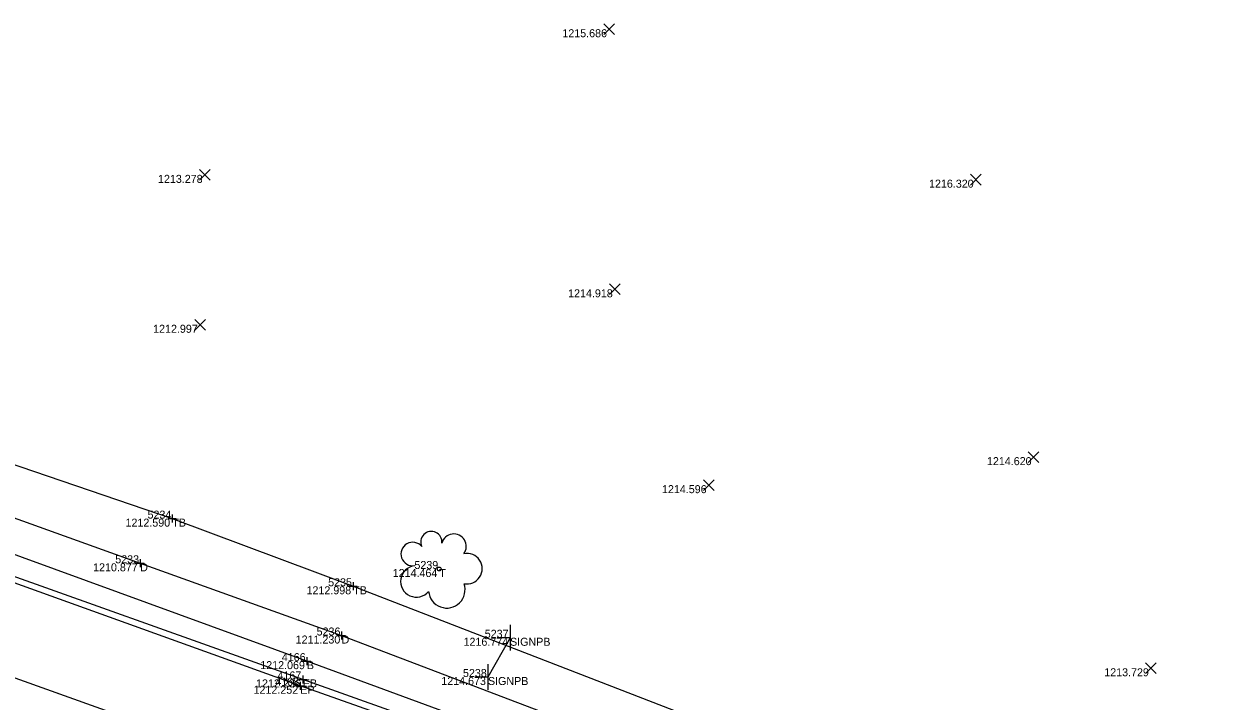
# Model space of a CAD drawing. Extents: x 2044996 to 2050343, y 455232 to 458054.
# Drawn here: x 2047903.2 to 2048052.2, y 456892.7 to 456977.3 of the extents above; entities that cross this region are included whole.
import ezdxf

# ---------------------------------------------------------------- set-up
doc = ezdxf.new("R2010")
doc.units = 0
for name, color, linetype in [('Default', 7, 'Continuous'), ('DR_X_Ditch', 7, 'Continuous'), ('DT_X_Contour_Minor', 7, 'Continuous'), ('DT_X_Contour_Text', 7, 'Continuous'), ('DT_X_Spot_Elev', 7, 'Continuous'), ('DT_X_Triangles', 7, 'Continuous'), ('DT_X_Void', 7, 'Continuous'), ('PV_X_COP', 7, 'Continuous'), ('PV_X_EOP', 7, 'Continuous'), ('PV_X_Shoulder_Aggregate', 7, 'Continuous'), ('SN_X_Public', 7, 'Continuous'), ('SV_X_Break_Lines', 7, 'Continuous'), ('SV_X_Top_of_Bank', 7, 'Continuous'), ('VG_X_Cells', 7, 'Continuous')]:
    doc.layers.add(name, color=color, linetype=linetype)

msp = doc.modelspace()

# ---------------------------------------------------------------- linework, layer by layer
at = {"layer": 'Default'}
msp.add_lwpolyline([(2047963.99, 456900.61), (2047961.23, 456895.71)], dxfattribs=at)
at = {"layer": 'DR_X_Ditch'}
msp.add_lwpolyline([(2047780.51, 456960.13), (2047826.93, 456942.06), (2047870.38, 456926.94), (2047917.77, 456909.91), (2047942.94, 456900.89), (2047986.92, 456884.17), (2048032.77, 456867.49), (2048075.71, 456852.37), (2048118.48, 456836.63), (2048162.27, 456821), (2048204.38, 456806.34), (2048252.02, 456790.17), (2048298.22, 456772.41), (2048313.77, 456769.57), (2048332, 456765.35)], dxfattribs=at)
at = {"layer": 'DT_X_Spot_Elev'}
for p, q in [((2047975.7, 456975.94), (2047977.04, 456977.28)), ((2047975.7, 456977.28), (2047977.04, 456975.94)), ((2047925.17, 456957.75), (2047926.5, 456959.09)), ((2047925.17, 456959.09), (2047926.5, 456957.75)), ((2048021.52, 456957.15), (2048022.86, 456958.49)), ((2048021.52, 456958.49), (2048022.86, 456957.15)), ((2047976.42, 456943.46), (2047977.76, 456944.8)), ((2047976.42, 456944.8), (2047977.76, 456943.46)), ((2047924.61, 456939.04), (2047925.94, 456940.37)), ((2047924.61, 456940.37), (2047925.94, 456939.04)), ((2048028.76, 456922.5), (2048030.09, 456923.84)), ((2048028.76, 456923.84), (2048030.09, 456922.5)), ((2047988.15, 456919.01), (2047989.49, 456920.34)), ((2047988.15, 456920.34), (2047989.49, 456919.01)), ((2048043.4, 456896.14), (2048044.74, 456897.47)), ((2048043.4, 456897.47), (2048044.74, 456896.14))]:
    msp.add_line(p, q, dxfattribs=at)
at = {"layer": 'DT_X_Void'}
for p, q in [((2047921.28, 456915.49), (2047922.28, 456915.49)), ((2047921.78, 456915.99), (2047921.78, 456914.99)), ((2047921.78, 456915.49), (2047921.78, 456915.49)), ((2047917.27, 456909.91), (2047918.27, 456909.91)), ((2047917.77, 456910.41), (2047917.77, 456909.41)), ((2047917.77, 456909.91), (2047917.77, 456909.91)), ((2047943.89, 456907.04), (2047944.89, 456907.04)), ((2047944.39, 456907.54), (2047944.39, 456906.54)), ((2047944.39, 456907.04), (2047944.39, 456907.04)), ((2047942.44, 456900.89), (2047943.44, 456900.89)), ((2047942.94, 456901.39), (2047942.94, 456900.39)), ((2047942.94, 456900.89), (2047942.94, 456900.89)), ((2047938.1, 456897.69), (2047939.1, 456897.69)), ((2047938.6, 456898.19), (2047938.6, 456897.19)), ((2047938.6, 456897.69), (2047938.6, 456897.69)), ((2047938.09, 456895.91), (2047938.09, 456894.91)), ((2047937.27, 456894.62), (2047938.27, 456894.62)), ((2047937.59, 456895.41), (2047938.59, 456895.41)), ((2047937.77, 456895.12), (2047937.77, 456894.12)), ((2047937.77, 456894.62), (2047937.77, 456894.62)), ((2047938.09, 456895.41), (2047938.09, 456895.41))]:
    msp.add_line(p, q, dxfattribs=at)
at = {"layer": 'PV_X_COP'}
msp.add_lwpolyline([(2047721.58, 456961.45), (2047764.11, 456945.53), (2047805.42, 456930.56), (2047848.07, 456915.19), (2047886.38, 456901.23), (2047928.53, 456886.16), (2047967.24, 456872.35), (2048004.2, 456859.18), (2048043.3, 456845.25), (2048086.02, 456829.64), (2048125.99, 456815.39), (2048168.62, 456799.78), (2048207.67, 456785.38), (2048251.12, 456769.74), (2048292.61, 456754.36), (2048333.81, 456739.22), (2048373.81, 456724.48), (2048417.09, 456709.08), (2048458.61, 456693.82), (2048498.86, 456678.79), (2048537.43, 456664.8), (2048579.13, 456649.5), (2048615.78, 456636.27)], dxfattribs=at)
at = {"layer": 'PV_X_EOP'}
for p, q in [((2047937.77, 456894.62), (2047894.45, 456910.18)), ((2047981.85, 456879.05), (2047937.77, 456894.62))]:
    msp.add_line(p, q, dxfattribs=at)
at = {"layer": 'PV_X_Shoulder_Aggregate'}
msp.add_lwpolyline([(2048620.54, 456647.12), (2048583.12, 456660.67), (2048539.73, 456676.45), (2048498.23, 456691.52), (2048454.17, 456707.97), (2048410.24, 456724.1), (2048369.4, 456738.65), (2048329.21, 456753.43), (2048288.45, 456768.21), (2048244.06, 456784.69), (2048200.54, 456800.78), (2048154.81, 456817.47), (2048112.55, 456832.71), (2048067.31, 456849.18), (2048026.51, 456863.76), (2047982.25, 456879.67), (2047938.09, 456895.41), (2047894.6, 456910.89), (2047855.83, 456924.74), (2047813.34, 456939.9), (2047765.41, 456957.6), (2047718.77, 456974.89)], dxfattribs=at)
at = {"layer": 'SN_X_Public'}
for p, q in [((2047963.99, 456902.21), (2047963.99, 456899.01)), ((2047963.99, 456900.61), (2047962.39, 456900.61)), ((2047961.23, 456897.31), (2047961.23, 456894.11)), ((2047961.23, 456895.71), (2047959.63, 456895.71))]:
    msp.add_line(p, q, dxfattribs=at)
at = {"layer": 'SV_X_Break_Lines'}
msp.add_lwpolyline([(2048620.73, 456648.35), (2048583.39, 456661.98), (2048539.9, 456677.65), (2048498.37, 456692.73), (2048454.2, 456708.99), (2048410.48, 456724.96), (2048370.07, 456739.9), (2048329.65, 456754.5), (2048288.87, 456769.18), (2048244.36, 456785.65), (2048200.73, 456801.81), (2048154.72, 456818.61), (2048112.67, 456833.97), (2048067.63, 456850.21), (2048026.62, 456865.12), (2047982.64, 456881.49), (2047938.6, 456897.69), (2047895.04, 456913.55), (2047856.96, 456927.13), (2047813.61, 456942.44), (2047766.63, 456959.74), (2047718.99, 456976.33)], dxfattribs=at)
at = {"layer": 'SV_X_Top_of_Bank'}
msp.add_lwpolyline([(2047763.11, 456969.57), (2047782.88, 456962.79), (2047830.39, 456947.65), (2047873.41, 456931.98), (2047921.78, 456915.49), (2047944.39, 456907.04), (2047986.44, 456890.77), (2048035.77, 456871.04), (2048076.02, 456855.86), (2048121.82, 456840.13), (2048161.94, 456823.83), (2048204.58, 456808.51), (2048251.96, 456791.72), (2048298.91, 456775.05), (2048316.55, 456773.31), (2048328.45, 456771.26), (2048326.74, 456784.97)], dxfattribs=at)
at = {"layer": 'VG_X_Cells'}
msp.add_circle((2047955.14, 456909.2), 0.24, dxfattribs=at)
for centre, radius, start, end in [((2047954.16, 456912.57), 1.32, 354.0047, 205.9741), ((2047951.83, 456911.07), 1.47, 39.0625, 279.5412), ((2047956.97, 456912.03), 1.55, 323.83, 165.0376), ((2047958.6, 456909.24), 1.91, 259.1453, 101.4596), ((2047952.29, 456907.65), 1.97, 96.1722, 320.5737), ((2047956.09, 456906.6), 2.28, 184.9476, 19.4572)]:
    msp.add_arc(centre, radius, start, end, dxfattribs=at)

# ---------------------------------------------------------------- texts
at = {"layer": 'DT_X_Contour_Minor'}
for s, p in [('1215.686', (2047970.53, 456975.61)), ('1213.278', (2047920, 456957.42)), ('1216.320', (2048016.35, 456956.82)), ('1214.918', (2047971.25, 456943.13)), ('1212.997', (2047919.39, 456938.7)), ('1214.620', (2048023.59, 456922.17)), ('1214.596', (2047982.98, 456918.67)), ('1212.590', (2047915.94, 456914.49)), ('1210.877', (2047911.89, 456908.91)), ('1214.464', (2047949.33, 456908.2)), ('1212.998', (2047938.56, 456906.04)), ('1211.230', (2047937.2, 456899.89)), ('1216.774', (2047958.18, 456899.61)), ('1212.069', (2047932.78, 456896.69)), ('1213.729', (2048038.25, 456895.8)), ('1212.252', (2047931.94, 456893.62)), ('1212.236', (2047932.25, 456894.41)), ('1214.673', (2047955.4, 456894.71))]:
    msp.add_text(s, height=1, dxfattribs=at).set_placement(p)
at = {"layer": 'DT_X_Contour_Text'}
for s, p in [('TB', (2047921.78, 456914.49)), ('D', (2047917.77, 456908.91)), ('T', (2047955.14, 456908.2)), ('TB', (2047944.39, 456906.04)), ('D', (2047942.94, 456899.89)), ('SIGNPB', (2047963.99, 456899.61)), ('B', (2047938.6, 456896.69)), ('EP', (2047937.77, 456893.62)), ('EB', (2047938.09, 456894.41)), ('SIGNPB', (2047961.23, 456894.71))]:
    msp.add_text(s, height=1, dxfattribs=at).set_placement(p)
at = {"layer": 'DT_X_Triangles'}
for s, p in [('5234', (2047918.69, 456915.49)), ('5233', (2047914.66, 456909.91)), ('5239', (2047952.04, 456909.2)), ('5235', (2047941.26, 456907.04)), ('5236', (2047939.82, 456900.89)), ('5237', (2047960.83, 456900.61)), ('4166', (2047935.47, 456897.69)), ('4167', (2047934.93, 456895.41)), ('5238', (2047958.11, 456895.71)), ('4168', (2047934.65, 456894.62))]:
    msp.add_text(s, height=1, dxfattribs=at).set_placement(p)

doc.saveas('drawing.dxf')
